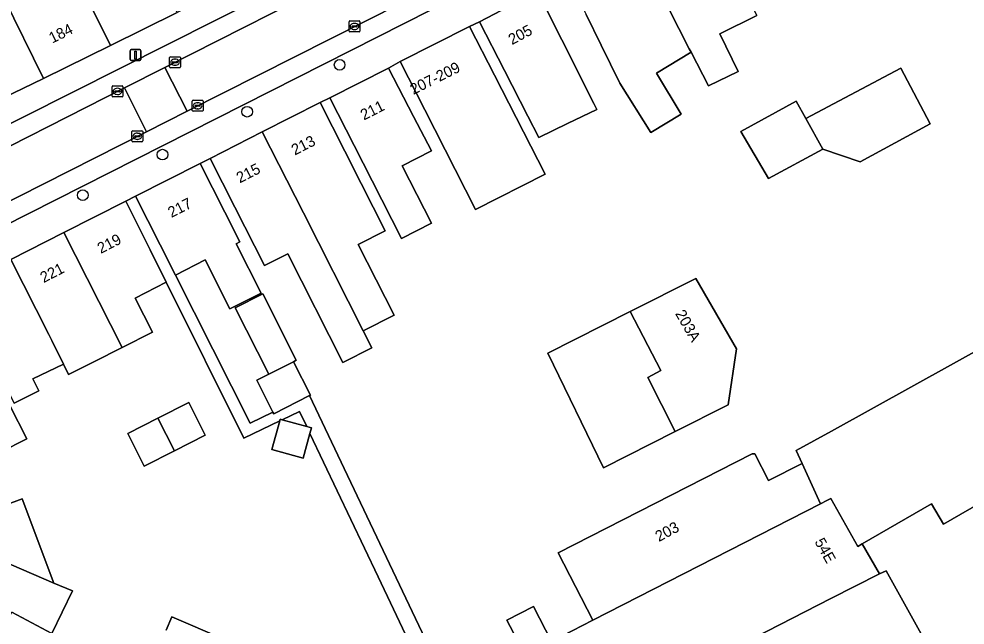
# Model space of a CAD drawing. Extents: x 161771 to 163125, y 382475 to 383179.
# Drawn here: x 162277 to 162363.7, y 382640.2 to 382695.7 of the extents above; entities that cross this region are included whole.
import ezdxf

# ---------------------------------------------------------------- set-up
doc = ezdxf.new("R2010")
doc.units = 0
for name, color, linetype in [('IMGEO_Boom', 7, 'Continuous'), ('IMGEO_Erf', 7, 'Continuous'), ('IMGEO_Kolk', 7, 'Continuous'), ('IMGEO_Lichtmast', 7, 'Continuous'), ('IMGEO_Pand', 7, 'Continuous'), ('IMGEO_Pand_nummerreeks', 7, 'Continuous'), ('IMGEO_Parkeervlak_open', 7, 'Continuous'), ('IMGEO_Rijbaan_lokaal_open', 7, 'Continuous'), ('IMGEO_Voetpad_open', 7, 'Continuous')]:
    doc.layers.add(name, color=color, linetype=linetype)

msp = doc.modelspace()

# ---------------------------------------------------------------- linework, layer by layer
at = {"layer": 'IMGEO_Boom'}
for centre in [(162306.361, 382691.497), (162297.889, 382687.199), (162290.13, 382683.264), (162282.817, 382679.554)]:
    msp.add_circle(centre, 0.489, dxfattribs=at)
at = {"layer": 'IMGEO_Erf'}
for points in [[(162324.488, 382698.251), (162326.73, 382693.782), (162329.65, 382687.961), (162329.931, 382687.401), (162327.263, 382686.106), (162324.626, 382684.826), (162323.624, 382686.782), (162321.471, 382690.983), (162319.19, 382695.432), (162318.276, 382695.01), (162320.549, 382690.557), (162325.19, 382681.464), (162318.829, 382678.242), (162314.174, 382687.359), (162311.9, 382691.812), (162310.836, 382691.203), (162313.147, 382686.77), (162314.792, 382683.613), (162312.098, 382682.248), (162314.776, 382676.976), (162312.025, 382675.579), (162309.346, 382680.853), (162307.7, 382684.103), (162305.47, 382688.483), (162304.574, 382688.03), (162306.834, 382683.57), (162308.332, 382680.612), (162310.524, 382676.285), (162308.073, 382675.043), (162311.353, 382668.568), (162308.508, 382667.127), (162309.301, 382665.562), (162306.659, 382664.222), (162301.608, 382674.188), (162299.464, 382673.102), (162296.745, 382678.467), (162294.485, 382682.926), (162293.565, 382682.461), (162295.825, 382678.001), (162297.21, 382675.267), (162296.871, 382675.096), (162299.159, 382670.578), (162296.304, 382669.132), (162294.032, 382673.616), (162291.306, 382672.235), (162298.174, 382658.67), (162300.248, 382659.657), (162298.767, 382662.592), (162299.868, 382663.148), (162296.791, 382669.243), (162299.31, 382670.515), (162302.388, 382664.42), (162302.128, 382664.289), (162303.678, 382661.218), (162303.606, 382661.182), (162306.204, 382655.72), (162316.579, 382633.909)], [(162344.603, 382696.001), (162341.214, 382694.343), (162342.903, 382690.891), (162340.184, 382689.56), (162338.585, 382692.644), (162335.412, 382690.736), (162337.667, 382686.985), (162334.875, 382685.306), (162332.038, 382689.805), (162330.338, 382693.283), (162328.961, 382696.098)], [(162314.672, 382634.545), (162309.892, 382644.595), (162303.644, 382657.729), (162303.022, 382655.458), (162300.162, 382656.241), (162300.879, 382658.863), (162297.594, 382657.3), (162290.459, 382671.59), (162287.624, 382670.13), (162289.207, 382667.006), (162286.427, 382665.598), (162283.847, 382664.291), (162281.524, 382663.114), (162281.047, 382664.078), (162278.228, 382662.716), (162278.779, 382661.628), (162276.538, 382660.493)], [(162322.301, 382639.446), (162321.696, 382640.618), (162324.138, 382641.877), (162325.796, 382638.664), (162329.566, 382640.609), (162326.409, 382646.789), (162344.176, 382655.844), (162344.436, 382655.843), (162345.668, 382653.406), (162348.747, 382654.979), (162348.209, 382656.144), (162351.438, 382657.934), (162366.261, 382666.15)], [(162276.144, 382660.294), (162277.703, 382657.216), (162275.288, 382655.992)], [(162273.865, 382650.475), (162277.261, 382651.725), (162280.164, 382644.016), (162281.873, 382643.286), (162279.97, 382639.402), (162276.316, 382641.335)], [(162290.472, 382639.696), (162290.992, 382640.907), (162310.473, 382632.548)]]:
    msp.add_lwpolyline(points, dxfattribs=at)
for points in [[(162357.808, 382691.196), (162360.508, 382686.093), (162354.086, 382682.618), (162350.649, 382683.763), (162345.689, 382681.079), (162343.153, 382685.385), (162348.217, 382688.174), (162349.098, 382686.588)], [(162341.966, 382660.354), (162337.116, 382657.9), (162330.546, 382654.574), (162325.456, 382665.082), (162333.007, 382668.881), (162339.025, 382671.909), (162342.742, 382665.47)], [(162286.934, 382657.719), (162289.707, 382659.124), (162292.538, 382660.558), (162294.05, 382657.574), (162291.219, 382656.139), (162288.446, 382654.734)], [(162302.694, 382659.726), (162301.103, 382658.969), (162303.346, 382658.356)], [(162356.474, 382645.131), (162355.836, 382644.864), (162351.387, 382642.583), (162322.08, 382627.559), (162320.518, 382630.266), (162318.547, 382629.128), (162316.196, 382633.711), (162310.889, 382630.932), (162315.613, 382628.905), (162324.013, 382625.299), (162322.929, 382622.738), (162373.376, 382601.335), (162375.863, 382604.377), (162379.028, 382608.247), (162375.169, 382611.496)]]:
    msp.add_lwpolyline(points, close=True, dxfattribs=at)
at = {"layer": 'IMGEO_Kolk'}
for p, q in [((162307.228, 382694.585), (162307.228, 382695.437)), ((162307.303, 382695.511), (162308.155, 382695.511)), ((162307.487, 382695.005), (162307.487, 382695.017)), ((162307.925, 382694.968), (162307.527, 382694.968)), ((162307.53, 382695.054), (162307.928, 382695.054)), ((162307.739, 382694.731), (162307.714, 382694.731)), ((162307.716, 382695.291), (162307.741, 382695.291)), ((162307.971, 382695.017), (162307.971, 382695.005)), ((162308.229, 382695.437), (162308.229, 382694.585)), ((162308.155, 382694.511), (162307.303, 382694.511)), ((162290.779, 382691.304), (162290.779, 382692.156)), ((162290.854, 382692.23), (162291.706, 382692.23)), ((162291.78, 382692.156), (162291.78, 382691.304)), ((162291.706, 382691.23), (162290.854, 382691.23)), ((162291.038, 382691.724), (162291.038, 382691.736)), ((162291.476, 382691.687), (162291.078, 382691.687)), ((162291.081, 382691.773), (162291.479, 382691.773)), ((162291.29, 382691.45), (162291.265, 382691.45)), ((162291.267, 382692.01), (162291.292, 382692.01)), ((162291.522, 382691.736), (162291.522, 382691.724)), ((162285.501, 382688.635), (162285.501, 382689.487)), ((162285.576, 382689.561), (162286.428, 382689.561)), ((162286.502, 382689.487), (162286.502, 382688.635)), ((162285.76, 382689.055), (162285.76, 382689.067)), ((162286.198, 382689.018), (162285.8, 382689.018)), ((162285.803, 382689.104), (162286.201, 382689.104)), ((162286.012, 382688.781), (162285.987, 382688.781)), ((162285.989, 382689.341), (162286.014, 382689.341)), ((162286.244, 382689.067), (162286.244, 382689.055)), ((162286.428, 382688.561), (162285.576, 382688.561)), ((162292.851, 382687.317), (162292.851, 382688.169)), ((162292.926, 382688.243), (162293.778, 382688.243)), ((162293.11, 382687.737), (162293.11, 382687.749)), ((162293.153, 382687.786), (162293.551, 382687.786)), ((162293.339, 382688.023), (162293.364, 382688.023)), ((162293.594, 382687.749), (162293.594, 382687.737)), ((162293.852, 382688.169), (162293.852, 382687.317)), ((162293.778, 382687.243), (162292.926, 382687.243)), ((162293.548, 382687.7), (162293.15, 382687.7)), ((162293.362, 382687.463), (162293.337, 382687.463)), ((162287.319, 382684.521), (162287.319, 382685.373)), ((162287.394, 382685.447), (162288.246, 382685.447)), ((162287.807, 382685.227), (162287.832, 382685.227)), ((162288.32, 382685.373), (162288.32, 382684.521)), ((162288.246, 382684.447), (162287.394, 382684.447)), ((162287.578, 382684.941), (162287.578, 382684.953)), ((162288.016, 382684.904), (162287.618, 382684.904)), ((162287.621, 382684.99), (162288.019, 382684.99)), ((162287.83, 382684.667), (162287.805, 382684.667)), ((162288.062, 382684.953), (162288.062, 382684.941))]:
    msp.add_line(p, q, dxfattribs=at)
for points in [[(162307.228, 382694.585), (162307.228, 382695.437)], [(162307.303, 382695.511), (162308.155, 382695.511)], [(162308.229, 382695.437), (162308.229, 382694.585)], [(162308.155, 382694.511), (162307.303, 382694.511)], [(162290.779, 382691.304), (162290.779, 382692.156)], [(162290.854, 382692.23), (162291.706, 382692.23)], [(162291.78, 382692.156), (162291.78, 382691.304)], [(162291.706, 382691.23), (162290.854, 382691.23)], [(162285.501, 382688.635), (162285.501, 382689.487)], [(162285.576, 382689.561), (162286.428, 382689.561)], [(162286.502, 382689.487), (162286.502, 382688.635)], [(162286.428, 382688.561), (162285.576, 382688.561)], [(162292.851, 382687.317), (162292.851, 382688.169)], [(162292.926, 382688.243), (162293.778, 382688.243)], [(162293.852, 382688.169), (162293.852, 382687.317)], [(162293.778, 382687.243), (162292.926, 382687.243)], [(162287.319, 382684.521), (162287.319, 382685.373)], [(162287.394, 382685.447), (162288.246, 382685.447)], [(162288.32, 382685.373), (162288.32, 382684.521)], [(162288.246, 382684.447), (162287.394, 382684.447)]]:
    msp.add_lwpolyline(points, dxfattribs=at)
for centre, radius, start, end in [((162307.305, 382695.435), 0.0765, 91.55205, 178.44795), ((162307.305, 382695.435), 0.0765, 91.55205, 178.44795), ((162307.527, 382695.014), 0.0403, 85.87752, 175.75265), ((162307.524, 382695.004), 0.0366, 178.93798, 274.71019), ((162307.928, 382695.011), 0.043, 264.86636, 352.45326), ((162307.932, 382695.016), 0.0386, 1.73085, 96.63898), ((162308.153, 382695.435), 0.0765, 1.55205, 88.44795), ((162308.153, 382695.435), 0.0765, 1.55205, 88.44795), ((162307.305, 382694.587), 0.0765, 181.55205, 268.44795), ((162307.305, 382694.587), 0.0765, 181.55205, 268.44795), ((162308.153, 382694.587), 0.0765, 271.55205, 358.44795), ((162308.153, 382694.587), 0.0765, 271.55205, 358.44795), ((162290.856, 382692.154), 0.0765, 91.55205, 178.44795), ((162290.856, 382692.154), 0.0765, 91.55205, 178.44795), ((162291.704, 382692.154), 0.0765, 1.55205, 88.44795), ((162291.704, 382692.154), 0.0765, 1.55205, 88.44795), ((162290.856, 382691.306), 0.0765, 181.55205, 268.44795), ((162290.856, 382691.306), 0.0765, 181.55205, 268.44795), ((162291.078, 382691.733), 0.0403, 85.87752, 175.75265), ((162291.075, 382691.723), 0.0366, 178.93798, 274.71019), ((162291.479, 382691.73), 0.043, 264.86636, 352.45326), ((162291.483, 382691.735), 0.0386, 1.73085, 96.63898), ((162291.704, 382691.306), 0.0765, 271.55205, 358.44795), ((162291.704, 382691.306), 0.0765, 271.55205, 358.44795), ((162285.578, 382689.485), 0.0765, 91.55205, 178.44795), ((162285.578, 382689.485), 0.0765, 91.55205, 178.44795), ((162286.426, 382689.485), 0.0765, 1.55205, 88.44795), ((162286.426, 382689.485), 0.0765, 1.55205, 88.44795), ((162285.578, 382688.637), 0.0765, 181.55205, 268.44795), ((162285.578, 382688.637), 0.0765, 181.55205, 268.44795), ((162285.8, 382689.064), 0.0403, 85.87752, 175.75265), ((162285.797, 382689.054), 0.0366, 178.93798, 274.71019), ((162286.201, 382689.061), 0.043, 264.86636, 352.45326), ((162286.205, 382689.066), 0.0386, 1.73085, 96.63898), ((162286.426, 382688.637), 0.0765, 271.55205, 358.44795), ((162286.426, 382688.637), 0.0765, 271.55205, 358.44795), ((162292.928, 382688.167), 0.0765, 91.55205, 178.44795), ((162292.928, 382688.167), 0.0765, 91.55205, 178.44795), ((162293.15, 382687.746), 0.0403, 85.87752, 175.75265), ((162293.147, 382687.736), 0.0366, 178.93798, 274.71019), ((162293.551, 382687.743), 0.043, 264.86636, 352.45326), ((162293.555, 382687.748), 0.0386, 1.73085, 96.63898), ((162293.776, 382688.167), 0.0765, 1.55205, 88.44795), ((162293.776, 382688.167), 0.0765, 1.55205, 88.44795), ((162292.928, 382687.319), 0.0765, 181.55205, 268.44795), ((162292.928, 382687.319), 0.0765, 181.55205, 268.44795), ((162293.776, 382687.319), 0.0765, 271.55205, 358.44795), ((162293.776, 382687.319), 0.0765, 271.55205, 358.44795), ((162287.396, 382685.371), 0.0765, 91.55205, 178.44795), ((162287.396, 382685.371), 0.0765, 91.55205, 178.44795), ((162288.244, 382685.371), 0.0765, 1.55205, 88.44795), ((162288.244, 382685.371), 0.0765, 1.55205, 88.44795), ((162287.396, 382684.523), 0.0765, 181.55205, 268.44795), ((162287.396, 382684.523), 0.0765, 181.55205, 268.44795), ((162287.618, 382684.95), 0.0403, 85.87752, 175.75265), ((162287.615, 382684.94), 0.0366, 178.93798, 274.71019), ((162288.019, 382684.947), 0.043, 264.86636, 352.45326), ((162288.023, 382684.952), 0.0386, 1.73085, 96.63898), ((162288.244, 382684.523), 0.0765, 271.55205, 358.44795), ((162288.244, 382684.523), 0.0765, 271.55205, 358.44795)]:
    msp.add_arc(centre, radius, start, end, dxfattribs=at)
for centre, major_axis, ratio, start_param, end_param in [((162307.715, 382695.011), (-0.387, 0.002), 0.722429, 4.712389, 7.853982), ((162307.74, 382695.011), (-0.39, 0.002), 0.717154, 1.570796, 4.712389), ((162291.266, 382691.73), (-0.387, 0.002), 0.722429, 4.712389, 7.853982), ((162291.291, 382691.73), (-0.39, 0.002), 0.717154, 1.570796, 4.712389), ((162285.988, 382689.061), (-0.387, 0.002), 0.722429, 4.712389, 7.853982), ((162286.013, 382689.061), (-0.39, 0.002), 0.717154, 1.570796, 4.712389), ((162293.338, 382687.743), (-0.387, 0.002), 0.722429, 4.712389, 7.853982), ((162293.363, 382687.743), (-0.39, 0.002), 0.717154, 1.570796, 4.712389), ((162287.806, 382684.947), (-0.387, 0.002), 0.722429, 4.712389, 7.853982), ((162287.831, 382684.947), (-0.39, 0.002), 0.717154, 1.570796, 4.712389)]:
    msp.add_ellipse(centre, major_axis=major_axis, ratio=ratio, start_param=start_param, end_param=end_param, dxfattribs=at)
at = {"layer": 'IMGEO_Lichtmast'}
for p, q in [((162287.155, 382691.985), (162287.155, 382692.785)), ((162287.155, 382692.785), (162287.155, 382691.985)), ((162287.255, 382692.885), (162288.045, 382692.885)), ((162288.045, 382692.885), (162287.255, 382692.885)), ((162288.145, 382692.785), (162288.145, 382691.985)), ((162288.145, 382691.985), (162288.145, 382692.785)), ((162288.045, 382691.885), (162287.255, 382691.885)), ((162287.255, 382691.885), (162288.045, 382691.885))]:
    msp.add_line(p, q, dxfattribs=at)
msp.add_lwpolyline([(162287.575, 382692.76), (162287.725, 382692.76), (162287.725, 382692.01), (162287.575, 382692.01), (162287.575, 382692.76)], dxfattribs=at)
for centre, start, end in [((162287.255, 382692.785), 90, 180), ((162287.255, 382692.785), 90, 180), ((162288.045, 382692.785), 0, 90), ((162288.045, 382692.785), 360, 90), ((162287.255, 382691.985), 180, 270), ((162287.255, 382691.985), 180, 270), ((162288.045, 382691.985), 270, 0), ((162288.045, 382691.985), 270, 0)]:
    msp.add_arc(centre, 0.1, start, end, dxfattribs=at)
at = {"layer": 'IMGEO_Pand'}
for points in [[(162341.544, 382702.253), (162339.347, 382706.744), (162333.067, 382703.672), (162336.495, 382696.674), (162338.415, 382692.973), (162338.585, 382692.644), (162340.184, 382689.56), (162342.903, 382690.891), (162341.214, 382694.343), (162344.603, 382696.001)], [(162291.483, 382696.295), (162287.824, 382703.703), (162281.691, 382700.673), (162285.351, 382693.263)], [(162336.495, 382696.674), (162333.067, 382703.672), (162326.763, 382700.589), (162327.292, 382699.509), (162328.961, 382696.098), (162330.338, 382693.283), (162332.038, 382689.805), (162334.875, 382685.306), (162337.667, 382686.985), (162335.412, 382690.736), (162338.585, 382692.644), (162338.415, 382692.973)], [(162275.569, 382697.65), (162279.231, 382690.236), (162285.351, 382693.263), (162281.691, 382700.673), (162278.412, 382699.054), (162276.82, 382702.277), (162273.977, 382700.873)], [(162275.569, 382697.65), (162273.977, 382700.873), (162267.597, 382697.631), (162267.991, 382696.595), (162272.685, 382687.085), (162279.231, 382690.236)], [(162326.73, 382693.782), (162324.488, 382698.251), (162319.19, 382695.432), (162321.471, 382690.983), (162323.624, 382686.782), (162324.626, 382684.826), (162327.263, 382686.106), (162329.931, 382687.401), (162329.65, 382687.961)], [(162318.276, 382695.01), (162311.9, 382691.812), (162314.174, 382687.359), (162318.829, 382678.242), (162325.19, 382681.464), (162320.549, 382690.557)], [(162307.7, 382684.103), (162309.346, 382680.853), (162312.025, 382675.579), (162314.776, 382676.976), (162312.098, 382682.248), (162314.792, 382683.613), (162313.147, 382686.77), (162310.836, 382691.203), (162305.47, 382688.483)], [(162350.649, 382683.763), (162354.086, 382682.618), (162360.508, 382686.093), (162357.808, 382691.196), (162349.098, 382686.588)], [(162303.036, 382677.928), (162308.508, 382667.127), (162311.353, 382668.568), (162308.073, 382675.043), (162310.524, 382676.285), (162308.332, 382680.612), (162306.834, 382683.57), (162304.574, 382688.03), (162299.276, 382685.35)], [(162350.649, 382683.763), (162349.098, 382686.588), (162348.217, 382688.174), (162343.153, 382685.385), (162345.689, 382681.079)], [(162299.276, 382685.35), (162294.485, 382682.926), (162296.745, 382678.467), (162299.464, 382673.102), (162301.608, 382674.188), (162306.659, 382664.222), (162309.301, 382665.562), (162308.508, 382667.127), (162303.036, 382677.928)], [(162293.565, 382682.461), (162287.644, 382679.466), (162289.903, 382675.006), (162291.306, 382672.235), (162294.032, 382673.616), (162296.304, 382669.132), (162299.159, 382670.578), (162296.871, 382675.096), (162297.21, 382675.267), (162295.825, 382678.001)], [(162281.093, 382676.126), (162286.427, 382665.598), (162289.207, 382667.006), (162287.624, 382670.13), (162290.459, 382671.59), (162288.985, 382674.542), (162286.752, 382679.015)], [(162281.093, 382676.126), (162276.232, 382673.645), (162279.707, 382666.786), (162279.977, 382666.241), (162281.047, 382664.078), (162281.524, 382663.114), (162283.847, 382664.291), (162286.427, 382665.598)], [(162276.232, 382673.645), (162271.182, 382671.067), (162276.538, 382660.493), (162278.779, 382661.628), (162278.228, 382662.716), (162281.047, 382664.078), (162279.977, 382666.241), (162279.707, 382666.786)], [(162333.007, 382668.881), (162335.818, 382663.478), (162334.612, 382662.852), (162337.116, 382657.9), (162341.966, 382660.354), (162342.742, 382665.47), (162339.025, 382671.909)], [(162299.31, 382670.515), (162296.791, 382669.243), (162299.868, 382663.148), (162302.128, 382664.289), (162302.388, 382664.42)], [(162333.007, 382668.881), (162325.456, 382665.082), (162330.546, 382654.574), (162337.116, 382657.9), (162334.612, 382662.852), (162335.818, 382663.478)], [(162377.664, 382658.616), (162376.072, 382661.372), (162371.587, 382669.114), (162370.25, 382668.361), (162366.261, 382666.15), (162351.438, 382657.934), (162348.209, 382656.144), (162348.747, 382654.979), (162350.456, 382651.281), (162351.015, 382651.567), (162351.401, 382651.764), (162353.87, 382647.37), (162354.26, 382647.594), (162360.625, 382651.268), (162361.702, 382649.402)], [(162302.128, 382664.289), (162299.868, 382663.148), (162298.767, 382662.592), (162300.248, 382659.657), (162300.317, 382659.521), (162303.606, 382661.182), (162303.678, 382661.218)], [(162276.144, 382660.294), (162273.729, 382659.07), (162275.288, 382655.992), (162277.703, 382657.216)], [(162289.707, 382659.124), (162291.219, 382656.139), (162294.05, 382657.574), (162292.538, 382660.558)], [(162289.707, 382659.124), (162286.934, 382657.719), (162288.446, 382654.734), (162291.219, 382656.139)], [(162303.644, 382657.729), (162303.783, 382658.236), (162303.346, 382658.356), (162301.103, 382658.969), (162300.922, 382659.019), (162300.879, 382658.863), (162300.162, 382656.241), (162303.022, 382655.458)], [(162348.747, 382654.979), (162345.668, 382653.406), (162344.436, 382655.843), (162344.176, 382655.844), (162326.409, 382646.789), (162329.566, 382640.609), (162350.456, 382651.281)], [(162277.261, 382651.725), (162273.865, 382650.475), (162274.454, 382649.16), (162275.951, 382645.815), (162276.281, 382645.674), (162280.164, 382644.016)], [(162351.387, 382642.583), (162355.836, 382644.864), (162354.26, 382647.594), (162353.87, 382647.37), (162351.401, 382651.764), (162351.015, 382651.567), (162350.456, 382651.281), (162329.566, 382640.609), (162325.796, 382638.664), (162323.354, 382637.404), (162318.328, 382634.811), (162316.579, 382633.909), (162316.196, 382633.711), (162318.547, 382629.128), (162320.518, 382630.266), (162322.08, 382627.559)], [(162273.461, 382641.465), (162270.528, 382636.341), (162273.075, 382635.184), (162276.316, 382641.335), (162279.97, 382639.402), (162281.873, 382643.286), (162280.164, 382644.016), (162276.281, 382645.674), (162275.951, 382645.815), (162274.067, 382642.524)], [(162322.301, 382639.446), (162323.354, 382637.404), (162325.796, 382638.664), (162324.138, 382641.877), (162321.696, 382640.618)]]:
    msp.add_lwpolyline(points, close=True, dxfattribs=at)
at = {"layer": 'IMGEO_Parkeervlak_open'}
for points in [[(162401.256, 382747.01), (162400.386, 382746.491), (162370.2, 382728.476), (162367.741, 382727.079), (162354.685, 382720.034), (162351.77, 382718.461), (162349.822, 382717.41), (162348.194, 382716.555), (162332.897, 382708.52), (162326.104, 382704.354), (162325.132, 382703.807), (162292.384, 382687.247), (162288.66, 382685.364), (162272.146, 382677.013), (162226.284, 382653.729), (162225.203, 382653.3)], [(162226.19, 382651.795), (162226.475, 382651.909), (162227.961, 382652.66), (162244.337, 382660.938), (162247.835, 382662.706), (162249.289, 382663.441), (162252.798, 382665.214), (162272.969, 382675.41), (162322.131, 382700.285)], [(162270.89, 382681.387), (162286.63, 382689.373), (162290.352, 382691.261), (162307.363, 382699.892)], [(162303.813, 382700.054), (162273.029, 382684.522)]]:
    msp.add_lwpolyline(points, dxfattribs=at)
at = {"layer": 'IMGEO_Rijbaan_lokaal_open'}
for points in [[(162292.384, 382687.247), (162325.132, 382703.807), (162326.104, 382704.354), (162332.897, 382708.52), (162348.194, 382716.555), (162345.958, 382720.5), (162329.123, 382711.57), (162319.371, 382705.921), (162317.56, 382705.014), (162317.118, 382704.77), (162308.192, 382700.282), (162307.672, 382700.021), (162307.363, 382699.892), (162290.352, 382691.261)], [(162286.63, 382689.373), (162288.66, 382685.364), (162292.384, 382687.247), (162290.352, 382691.261)]]:
    msp.add_lwpolyline(points, close=True, dxfattribs=at)
for points in [[(162272.146, 382677.013), (162288.66, 382685.364), (162286.63, 382689.373), (162270.89, 382681.387), (162270.451, 382681.164), (162259.872, 382675.793), (162259.311, 382675.51), (162259.018, 382675.401), (162215.227, 382653.35), (162215.202, 382653.338), (162214.056, 382652.688)], [(162377.664, 382658.616), (162361.702, 382649.402), (162360.625, 382651.268), (162354.26, 382647.594), (162355.836, 382644.864), (162356.474, 382645.131), (162375.169, 382611.496)]]:
    msp.add_lwpolyline(points, dxfattribs=at)
at = {"layer": 'IMGEO_Voetpad_open'}
for points in [[(162367.842, 382737.655), (162362.258, 382734.314), (162358.717, 382732.229), (162358.035, 382731.885), (162358.174, 382731.65), (162355.992, 382730.412), (162355.795, 382730.757), (162354.077, 382729.857), (162349.794, 382727.612), (162343.623, 382724.345), (162342.999, 382724.015), (162337.534, 382721.122), (162337.243, 382720.968), (162331.462, 382717.908), (162325.601, 382714.806), (162320.055, 382711.869), (162314.379, 382708.865), (162306.086, 382703.518), (162302.155, 382701.574), (162297.616, 382699.329), (162291.483, 382696.295), (162285.351, 382693.263), (162279.231, 382690.236), (162272.685, 382687.085)], [(162364.537, 382723.338), (162355.646, 382718.545), (162351.203, 382716.149), (162340.36, 382710.431), (162340.558, 382710.011), (162337.871, 382708.613), (162337.639, 382708.996), (162333.213, 382706.662), (162326.62, 382702.597), (162326.85, 382702.154), (162322.758, 382700.031), (162322.528, 382700.474), (162322.131, 382700.285), (162272.969, 382675.41)], [(162273.029, 382684.522), (162303.813, 382700.054)], [(162276.232, 382673.645), (162281.093, 382676.126), (162286.752, 382679.015), (162287.644, 382679.466), (162293.565, 382682.461), (162294.485, 382682.926), (162299.276, 382685.35), (162304.574, 382688.03), (162305.47, 382688.483), (162310.836, 382691.203), (162311.9, 382691.812), (162318.276, 382695.01), (162319.19, 382695.432), (162324.488, 382698.251)], [(162316.579, 382633.909), (162306.204, 382655.72), (162303.606, 382661.182), (162300.317, 382659.521), (162300.248, 382659.657), (162298.174, 382658.67), (162291.306, 382672.235), (162289.903, 382675.006), (162287.644, 382679.466), (162286.752, 382679.015), (162288.985, 382674.542), (162290.459, 382671.59), (162297.594, 382657.3), (162300.879, 382658.863), (162300.922, 382659.019), (162301.103, 382658.969), (162302.694, 382659.726), (162303.346, 382658.356), (162303.783, 382658.236), (162303.644, 382657.729), (162309.892, 382644.595), (162314.672, 382634.545)], [(162310.473, 382632.548), (162290.992, 382640.907), (162290.472, 382639.696)]]:
    msp.add_lwpolyline(points, dxfattribs=at)

# ---------------------------------------------------------------- texts
at = {"layer": 'IMGEO_Pand_nummerreeks'}
for s, rotation, p in [('184', 26.31657, (162280.02, 382693.438)), ('205', 28.01764, (162322.163, 382693.297)), ('207-209', 26.56505, (162313.125, 382688.728)), ('211', 26.88023, (162308.589, 382686.387)), ('213', 26.83474, (162302.257, 382683.182)), ('215', 26.83734, (162297.212, 382680.63)), ('217', 26.83151, (162290.936, 382677.456)), ('219', 27.0437, (162284.468, 382674.166)), ('221', 27.04361, (162279.231, 382671.493)), ('203A', 299.99627, (162337.089, 382668.702)), ('203', 28.33329, (162335.629, 382647.763)), ('54E', 299.3295, (162349.867, 382647.797))]:
    msp.add_text(s, height=1, rotation=rotation, dxfattribs=at).set_placement(p)

doc.saveas('drawing.dxf')
